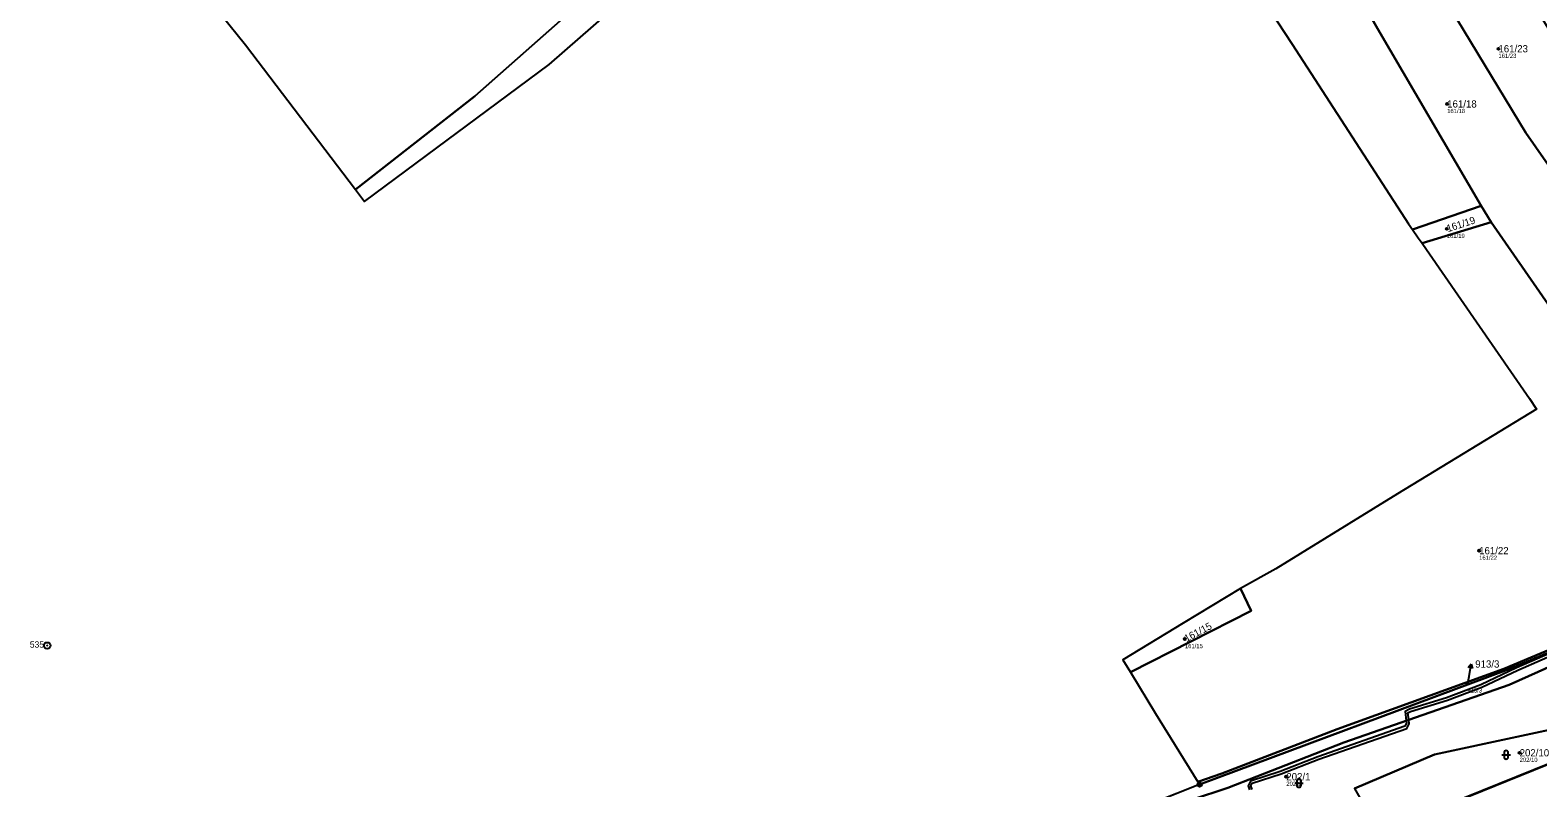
# Model space of a CAD drawing. Extents: x -734504 to -730695, y -1027923 to -1024502.
# Drawn here: x -732467.1 to -732111.6, y -1027510.7 to -1027332.1 of the extents above; entities that cross this region are included whole.
import ezdxf

# ---------------------------------------------------------------- set-up
doc = ezdxf.new("R2010")
doc.units = 0
for name, color, linetype in [('Definiční body', 7, 'Continuous'), ('Hranice parcel', 7, 'Continuous'), ('Parcelní čísla', 7, 'Continuous'), ('Polygon ku', 7, 'Continuous'), ('Polygon parcely', 7, 'Continuous'), ('Pop  PČ popisy', 7, 'Continuous'), ('Věcná břemena k části', 7, 'Continuous'), ('Značky bodu BP', 7, 'Continuous'), ('Značky kultur', 7, 'Continuous')]:
    doc.layers.add(name, color=color, linetype=linetype)

msp = doc.modelspace()

# ---------------------------------------------------------------- linework, layer by layer
at = {"layer": 'Definiční body'}
for centre in [(-732120.92, -1027336.47), (-732133, -1027349.48), (-732133.09, -1027378.92), (-732125.47, -1027454.81), (-732194.84, -1027475.64), (-732128.25, -1027486.1), (-732115.92, -1027502.46), (-732170.93, -1027508.1)]:
    msp.add_circle(centre, 0.25, dxfattribs=at)
at = {"layer": 'Hranice parcel'}
for p, q in [((-732421.86, -1027328.64), (-732416.34, -1027335.56)), ((-732416.34, -1027335.56), (-732390.38, -1027369.69)), ((-732362.26, -1027347.62), (-732390.38, -1027369.69)), ((-732390.38, -1027369.69), (-732388.23, -1027372.52)), ((-732141.17, -1027379.05), (-732124.98, -1027373.51)), ((-732124.98, -1027373.51), (-732122.66, -1027377.35)), ((-732142.09, -1027377.72), (-732141.17, -1027379.05)), ((-732141.17, -1027379.05), (-732139.81, -1027381.02)), ((-732138.9, -1027382.33), (-732122.66, -1027377.35)), ((-732122.66, -1027377.35), (-732083.85, -1027433.34)), ((-732139.81, -1027381.02), (-732138.9, -1027382.33)), ((-732138.9, -1027382.33), (-732137.86, -1027383.84)), ((-732137.86, -1027383.84), (-732113.6, -1027418.9)), ((-732113.6, -1027418.9), (-732111.95, -1027421.45)), ((-732173.44, -1027459.13), (-732181.76, -1027463.74)), ((-732181.76, -1027463.74), (-732195.22, -1027471.89)), ((-732195.22, -1027471.89), (-732209.47, -1027480.52)), ((-732209.47, -1027480.52), (-732207.69, -1027483.45)), ((-732207.69, -1027483.45), (-732201.79, -1027493.18)), ((-732201.79, -1027493.18), (-732191.76, -1027509.35)), ((-732148.96, -1027521.21), (-732076.16, -1027491.82)), ((-732191.76, -1027509.35), (-732186.17, -1027507.38)), ((-732191.38, -1027509.97), (-732223.47, -1027522.69)), ((-732191.76, -1027509.35), (-732191.38, -1027509.97))]:
    msp.add_line(p, q, dxfattribs=at)
for points in [[(-732067.61, -1027423.43), (-732114.45, -1027356.29), (-732150.22, -1027297.21), (-732162.36, -1027279.27), (-732169.94, -1027269.19), (-732190.38, -1027248.06)], [(-732124.98, -1027373.51), (-732149.42, -1027331.66), (-732160.93, -1027311.67), (-732173.33, -1027293.37), (-732184.99, -1027278.31), (-732197.34, -1027264.04)], [(-732270.8, -1027276.34), (-732307.47, -1027296.99), (-732321.44, -1027307.42), (-732338.76, -1027326.92), (-732362.26, -1027347.62)], [(-732203.91, -1027285.62), (-732193.29, -1027299.16), (-732169.52, -1027335.41), (-732142.09, -1027377.72)], [(-732388.23, -1027372.52), (-732344.7, -1027340.2), (-732312.7, -1027312.2), (-732291.75, -1027301.72)], [(-732111.95, -1027421.45), (-732144.71, -1027441.41), (-732173.44, -1027459.13)], [(-732007.12, -1027433.26), (-732023.82, -1027445.6), (-732031.94, -1027450.41), (-732043.04, -1027455.48), (-732068.51, -1027465.7), (-732085.63, -1027471.78), (-732118.36, -1027486.45), (-732157.36, -1027500.05), (-732184.75, -1027510.73), (-732193.29, -1027513.57), (-732197.69, -1027515.04), (-732222.26, -1027525.94), (-732237.18, -1027532.89), (-732260.48, -1027542.45), (-732279.89, -1027552.41), (-732294.67, -1027562.5)], [(-732207.69, -1027483.45), (-732179.23, -1027469), (-732181.76, -1027463.74)], [(-732072.02, -1027463.5), (-732093.62, -1027472.46), (-732118.87, -1027482.91), (-732191.38, -1027509.97)], [(-732186.17, -1027507.38), (-732158.93, -1027496.9), (-732119.65, -1027482.68), (-732086.91, -1027468.88), (-732072.02, -1027463.5)], [(-732154.85, -1027510.86), (-732136.03, -1027502.89), (-732098.3, -1027494.77), (-732083.13, -1027483.52)]]:
    msp.add_lwpolyline(points, dxfattribs=at)
at = {"layer": 'Polygon ku'}
for points in [[(-732193.29, -1027299.16), (-732169.52, -1027335.41), (-732142.09, -1027377.72), (-732141.17, -1027379.05), (-732139.81, -1027381.02), (-732138.9, -1027382.33), (-732137.86, -1027383.84), (-732113.6, -1027418.9), (-732111.95, -1027421.45), (-732144.71, -1027441.41), (-732173.44, -1027459.13), (-732181.76, -1027463.74), (-732195.22, -1027471.89), (-732209.47, -1027480.52), (-732207.69, -1027483.45), (-732201.79, -1027493.18), (-732191.76, -1027509.35), (-732191.38, -1027509.97), (-732223.47, -1027522.69)], [(-732390.38, -1027369.69), (-732388.23, -1027372.52), (-732344.7, -1027340.2), (-732312.7, -1027312.2)], [(-732421.86, -1027328.64), (-732416.34, -1027335.56), (-732390.38, -1027369.69)]]:
    msp.add_lwpolyline(points, dxfattribs=at)
at = {"layer": 'Polygon parcely'}
for points in [[(-732390.38, -1027369.69), (-732362.26, -1027347.62), (-732338.76, -1027326.92), (-732321.44, -1027307.42), (-732307.47, -1027296.99), (-732270.8, -1027276.34), (-732232.75, -1027252.64), (-732214.25, -1027244.25), (-732196.76, -1027235.04), (-732192.22, -1027228.05), (-732181.16, -1027207.37), (-732172.79, -1027192.89), (-732160.39, -1027175.63), (-732147.02, -1027157.38), (-732141.87, -1027148.42), (-732145.43, -1027150.44), (-732180.21, -1027175.86), (-732192.02, -1027183.86), (-732256.76, -1027221.95), (-732324.56, -1027262.03), (-732360.52, -1027286.49), (-732421.86, -1027328.64), (-732416.34, -1027335.56)], [(-732098.39, -1027349.24), (-732112.95, -1027325.45), (-732124.88, -1027305.78), (-732131.75, -1027294), (-732139.96, -1027280.62), (-732146.21, -1027272.14), (-732168.73, -1027242.07), (-732179.35, -1027227.52), (-732180.32, -1027229.49), (-732186.14, -1027241.28), (-732190.38, -1027248.06), (-732169.94, -1027269.19), (-732162.36, -1027279.27), (-732150.22, -1027297.21), (-732114.45, -1027356.29), (-732067.61, -1027423.43), (-732053.29, -1027415.38), (-732057.78, -1027411.79), (-732067.09, -1027395.36), (-732073.12, -1027384.41), (-732076.02, -1027379.14)], [(-732067.61, -1027423.43), (-732114.45, -1027356.29), (-732150.22, -1027297.21), (-732162.36, -1027279.27), (-732169.94, -1027269.19), (-732190.38, -1027248.06), (-732197.34, -1027264.04), (-732184.99, -1027278.31), (-732173.33, -1027293.37), (-732160.93, -1027311.67), (-732149.42, -1027331.66), (-732124.98, -1027373.51), (-732122.66, -1027377.35), (-732083.85, -1027433.34)], [(-732124.98, -1027373.51), (-732149.42, -1027331.66), (-732160.93, -1027311.67), (-732173.33, -1027293.37), (-732184.99, -1027278.31), (-732197.34, -1027264.04), (-732205.31, -1027283.84), (-732203.91, -1027285.62), (-732193.29, -1027299.16), (-732169.52, -1027335.41), (-732142.09, -1027377.72), (-732141.17, -1027379.05)], [(-732338.76, -1027326.92), (-732362.26, -1027347.62), (-732390.38, -1027369.69), (-732388.23, -1027372.52), (-732344.7, -1027340.2), (-732312.7, -1027312.2), (-732291.75, -1027301.72), (-732296.07, -1027293.97), (-732271.92, -1027279.86), (-732270.8, -1027276.34), (-732307.47, -1027296.99), (-732321.44, -1027307.42)], [(-732138.9, -1027382.33), (-732122.66, -1027377.35), (-732124.98, -1027373.51), (-732141.17, -1027379.05), (-732139.81, -1027381.02)], [(-732138.9, -1027382.33), (-732137.86, -1027383.84), (-732113.6, -1027418.9), (-732111.95, -1027421.45), (-732144.71, -1027441.41), (-732173.44, -1027459.13), (-732181.76, -1027463.74), (-732179.23, -1027469), (-732207.69, -1027483.45), (-732201.79, -1027493.18), (-732191.76, -1027509.35), (-732186.17, -1027507.38), (-732158.93, -1027496.9), (-732119.65, -1027482.68), (-732086.91, -1027468.88), (-732072.02, -1027463.5), (-732081.62, -1027448.95), (-732087.33, -1027435.75), (-732083.85, -1027433.34), (-732122.66, -1027377.35)], [(-732209.47, -1027480.52), (-732207.69, -1027483.45), (-732179.23, -1027469), (-732181.76, -1027463.74), (-732195.22, -1027471.89)], [(-732191.76, -1027509.35), (-732191.38, -1027509.97), (-732118.87, -1027482.91), (-732093.62, -1027472.46), (-732072.02, -1027463.5), (-732086.91, -1027468.88), (-732119.65, -1027482.68), (-732158.93, -1027496.9), (-732186.17, -1027507.38)], [(-732148.96, -1027521.21), (-732076.16, -1027491.82), (-732083.13, -1027483.52), (-732098.3, -1027494.77), (-732136.03, -1027502.89), (-732154.85, -1027510.86)], [(-732108.3, -1027512.98), (-732086.49, -1027504.62), (-732072.57, -1027496.18), (-732076.16, -1027491.82), (-732148.96, -1027521.21), (-732146.3, -1027525.92), (-732130.69, -1027521.7)]]:
    msp.add_lwpolyline(points, close=True, dxfattribs=at)
for points in [[(-732154.85, -1027510.86), (-732136.03, -1027502.89), (-732098.3, -1027494.77), (-732083.13, -1027483.52), (-732060.33, -1027468.63), (-732052.08, -1027463.14), (-732015.01, -1027441.72), (-732008.36, -1027436.27), (-732007.12, -1027433.26), (-732023.82, -1027445.6), (-732031.94, -1027450.41), (-732043.04, -1027455.48), (-732068.51, -1027465.7), (-732085.63, -1027471.78), (-732118.36, -1027486.45), (-732157.36, -1027500.05), (-732184.75, -1027510.73), (-732193.29, -1027513.57)], [(-732193.29, -1027513.57), (-732184.75, -1027510.73), (-732157.36, -1027500.05), (-732118.36, -1027486.45), (-732085.63, -1027471.78)], [(-732093.62, -1027472.46), (-732118.87, -1027482.91), (-732191.38, -1027509.97), (-732223.47, -1027522.69)]]:
    msp.add_lwpolyline(points, dxfattribs=at)
at = {"layer": 'Pop  PČ popisy'}
for p, q in [((-732127.38, -1027481.54), (-732128.03, -1027482.45)), ((-732127.85, -1027484.5), (-732127.38, -1027481.54)), ((-732127.38, -1027481.54), (-732127.04, -1027482.6)), ((-732128.1, -1027486.07), (-732127.85, -1027484.5))]:
    msp.add_line(p, q, dxfattribs=at)
at = {"layer": 'Věcná břemena k části'}
for points in [[(-732105.13, -1027477.42), (-732116.64, -1027482.43), (-732125.09, -1027486.47), (-732133.16, -1027489.49), (-732141.9, -1027492.15), (-732142.93, -1027492.7), (-732142.66, -1027494.92), (-732142.59, -1027495.51), (-732142.96, -1027496.2), (-732163.48, -1027503.4), (-732172.35, -1027506.88), (-732179.41, -1027509.16), (-732179.94, -1027510.25), (-732179.62, -1027511.2)], [(-732179, -1027511.14), (-732179.3, -1027510.29), (-732178.99, -1027509.66), (-732172.15, -1027507.44), (-732163.28, -1027503.96), (-732142.54, -1027496.7), (-732141.97, -1027495.63), (-732142.08, -1027494.72), (-732142.29, -1027493.04), (-732141.66, -1027492.71), (-732132.96, -1027490.05), (-732124.85, -1027487.03), (-732116.38, -1027482.97), (-732104.89, -1027477.98)]]:
    msp.add_lwpolyline(points, dxfattribs=at)
at = {"layer": 'Značky bodu BP'}
for centre, radius in [((-732463.06, -1027477.18), 0.75), ((-732463.06, -1027477.18), 0.03), ((-732191.38, -1027509.97), 0.5), ((-732191.38, -1027509.97), 0.0303)]:
    msp.add_circle(centre, radius, dxfattribs=at)
at = {"layer": 'Značky kultur'}
for p, q in [((-732120.1, -1027502.94), (-732118.1, -1027502.94)), ((-732119.6, -1027502.44), (-732119.6, -1027503.44)), ((-732118.6, -1027503.44), (-732118.6, -1027502.44)), ((-732168.96, -1027509.6), (-732166.96, -1027509.6)), ((-732168.46, -1027509.1), (-732168.46, -1027510.1)), ((-732167.46, -1027510.1), (-732167.46, -1027509.1))]:
    msp.add_line(p, q, dxfattribs=at)
for centre, start, end in [((-732119.1, -1027502.44), 0, 180), ((-732119.1, -1027503.44), 180, 359.9879), ((-732167.96, -1027509.1), 0, 180), ((-732167.96, -1027510.1), 180, 359.9879)]:
    msp.add_arc(centre, 0.5, start, end, dxfattribs=at)

# ---------------------------------------------------------------- texts
at = {"layer": 'Definiční body'}
for s, p in [('161/23', (-732120.92, -1027338.63)), ('161/18', (-732133, -1027351.64)), ('161/19', (-732133.09, -1027381.08)), ('161/22', (-732125.47, -1027456.97)), ('161/15', (-732194.84, -1027477.8)), ('913/3', (-732128.25, -1027488.26)), ('202/10', (-732115.92, -1027504.62)), ('202/1', (-732170.93, -1027510.26))]:
    msp.add_text(s, height=1, dxfattribs=at).set_placement(p)
at = {"layer": 'Parcelní čísla'}
for s, p in [('161/23', (-732120.92, -1027337.32)), ('161/18', (-732133, -1027350.33)), ('161/22', (-732125.47, -1027455.66)), ('913/3', (-732126.39, -1027482.39)), ('202/10', (-732115.92, -1027503.31)), ('202/1', (-732170.93, -1027508.95))]:
    msp.add_text(s, height=1.7, dxfattribs=at).set_placement(p)
for s, rotation, p in [('161/19', 18, (-732132.83, -1027379.73)), ('161/15', 28, (-732194.44, -1027476.39))]:
    msp.add_text(s, height=1.7, rotation=rotation, dxfattribs=at).set_placement(p)
at = {"layer": 'Značky bodu BP'}
msp.add_text('535', height=1.5, dxfattribs=at).set_placement((-732467.16, -1027477.68))

doc.saveas('drawing.dxf')
